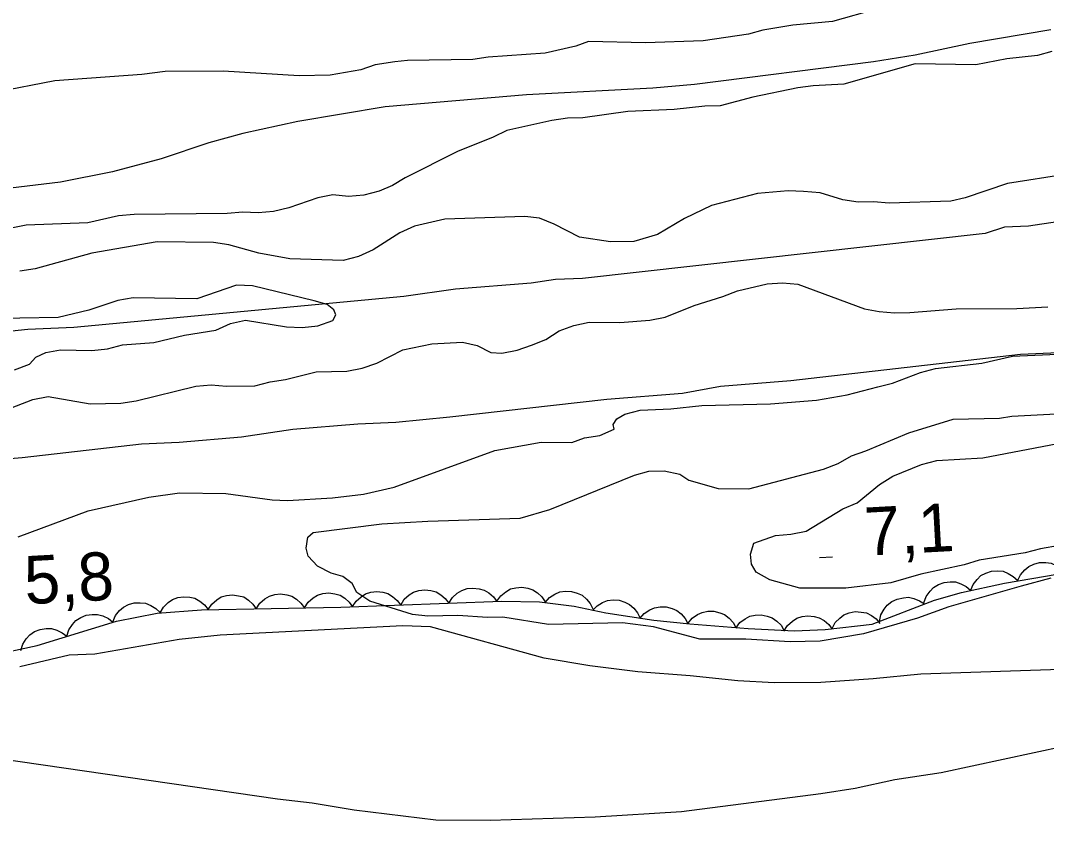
# Model space of a CAD drawing. Extents: x 336540 to 340074, y 5572036 to 5573747.
# Drawn here: x 338624.3 to 338688.2, y 5572935.9 to 5572985.8 of the extents above; entities that cross this region are included whole.
import ezdxf

# ---------------------------------------------------------------- set-up
doc = ezdxf.new("R2010")
doc.units = 0
for name, color, linetype in [('Niveau 1', 7, 'Continuous'), ('Niveau 2', 7, 'Continuous'), ('Niveau 22', 7, 'Continuous'), ('Niveau 3', 7, 'Continuous'), ('Niveau 4', 7, 'Continuous'), ('Niveau 44', 7, 'Continuous')]:
    doc.layers.add(name, color=color, linetype=linetype)

msp = doc.modelspace()

# ---------------------------------------------------------------- linework, layer by layer
at = {"layer": 'Niveau 1'}
for points in [[(338688.56, 5572983.81), (338687.66, 5572983.57), (338685.75, 5572983.36), (338683.83, 5572982.98), (338680.05, 5572983.06), (338675.61, 5572981.78), (338673.7, 5572981.68), (338672.74, 5572981.55), (338669.93, 5572980.98), (338667.9, 5572980.43), (338666.94, 5572980.41), (338665.03, 5572980.2), (338662.15, 5572980.08), (338659.34, 5572979.68), (338658.38, 5572979.66), (338657.42, 5572979.52), (338654.61, 5572978.9), (338653.77, 5572978.48), (338651.53, 5572977.59), (338648.28, 5572975.94), (338647.5, 5572975.47), (338646.66, 5572975.11), (338645.7, 5572974.86), (338644.75, 5572974.79), (338643.78, 5572974.88), (338642.83, 5572974.69), (338641.03, 5572974.08), (338640.08, 5572973.84), (338639.12, 5572973.76), (338638.16, 5572973.8), (338637.2, 5572973.72), (338631.39, 5572973.65), (338630.43, 5572973.57), (338628.52, 5572973.14), (338624.68, 5572973), (338623.73, 5572972.81)], [(338624.17, 5572953.56), (338628.54, 5572955.18), (338632.31, 5572956.05), (338634.22, 5572956.32), (338637.1, 5572956.27), (338639.99, 5572955.88), (338640.95, 5572955.84), (338643.76, 5572956.01), (338645.68, 5572956.23), (338647.59, 5572956.66), (338653.87, 5572958.94), (338656.74, 5572959.46), (338658.66, 5572959.44), (338659.44, 5572959.74), (338660.4, 5572959.88), (338661.3, 5572960.29), (338661.24, 5572960.57), (338661.46, 5572960.92), (338661.96, 5572961.21), (338662.91, 5572961.46), (338664.83, 5572961.55), (338666.75, 5572961.76), (338671.03, 5572961.86), (338673.91, 5572962.09), (338675.82, 5572962.41), (338677.73, 5572962.91), (338678.63, 5572963.15), (338680.37, 5572963.81), (338681.32, 5572964.06), (338684.2, 5572964.4), (338686.11, 5572964.84), (338691.24, 5572965.06)], [(338689.72, 5572945.33), (338680.4, 5572945.01), (338677.44, 5572944.71), (338674.18, 5572944.5), (338671.26, 5572944.46), (338669, 5572944.59), (338666.04, 5572944.91), (338662.78, 5572945.15), (338659.79, 5572945.53), (338656.93, 5572946), (338649.86, 5572947.97), (338648.14, 5572948.02), (338636.76, 5572947.44), (338634.21, 5572947.18), (338628.95, 5572946.26), (338627.35, 5572946.2), (338624.28, 5572945.46)]]:
    msp.add_lwpolyline(points, dxfattribs=at)
at = {"layer": 'Niveau 2'}
for points in [[(338677.7, 5572986.48), (338674.9, 5572985.68), (338672.42, 5572985.46), (338670.56, 5572985.14), (338669.67, 5572984.89), (338666.85, 5572984.49), (338663.25, 5572984.36), (338659.69, 5572984.45), (338658.91, 5572984.15), (338657, 5572983.71), (338653.45, 5572983.47), (338652.49, 5572983.33), (338648.43, 5572983.25), (338647.64, 5572983.17), (338646.41, 5572982.98), (338645.51, 5572982.67), (338643.6, 5572982.35), (338641.68, 5572982.31), (338636.94, 5572982.6), (338633.33, 5572982.58), (338631.87, 5572982.38), (338626.46, 5572981.98), (338622.8, 5572981.28)], [(338689.52, 5572976.18), (338685.8, 5572975.59), (338683.16, 5572974.69), (338682.26, 5572974.5), (338678.42, 5572974.36), (338677.46, 5572974.45), (338676.5, 5572974.43), (338675.54, 5572974.58), (338674.12, 5572975), (338673.1, 5572975.09), (338672.14, 5572975.13), (338670.22, 5572974.97), (338667.35, 5572974.23), (338665.67, 5572973.4), (338664, 5572972.41), (338662.53, 5572971.98), (338661.07, 5572971.95), (338659.14, 5572972.25), (338657.55, 5572973.06), (338656.64, 5572973.43), (338655.73, 5572973.53), (338650.76, 5572973.36), (338648.85, 5572972.93), (338647.95, 5572972.51), (338646.28, 5572971.46), (338645.38, 5572971.04), (338644.42, 5572970.8), (338641.09, 5572970.89), (338639.16, 5572971.25), (338637.29, 5572971.77), (338636.33, 5572971.92), (338632.83, 5572971.96), (338628.77, 5572971.25), (338625.23, 5572970.27), (338624.27, 5572970.13)], [(338623.95, 5572963.97), (338624.88, 5572964.33), (338625.27, 5572964.76), (338625.89, 5572965.06), (338626.82, 5572965.22), (338628.77, 5572965.18), (338629.73, 5572965.29), (338630.68, 5572965.53), (338632.63, 5572965.69), (338634.54, 5572966.13), (338636.49, 5572966.45), (338637.39, 5572966.87), (338638.34, 5572967.08), (338640.89, 5572966.66), (338641.86, 5572966.62), (338642.84, 5572966.73), (338643.77, 5572967.06), (338643.96, 5572967.4), (338643.84, 5572967.71), (338643.42, 5572968.04), (338642.62, 5572968.28), (338638.76, 5572969.22), (338637.77, 5572969.25), (338635.3, 5572968.4), (338631.34, 5572968.46), (338630.38, 5572968.3), (338628.58, 5572967.69), (338626.67, 5572967.23), (338621.87, 5572967.15)], [(338622.39, 5572961.1), (338625.08, 5572962.12), (338626.04, 5572962.31), (338628.65, 5572961.86), (338630.57, 5572961.9), (338631.52, 5572962.04), (338635.24, 5572962.97), (338636.2, 5572963.04), (338637.16, 5572962.95), (338638.91, 5572962.99), (338639.86, 5572963.24), (338640.82, 5572963.37), (338642.73, 5572963.86), (338644.65, 5572963.9), (338645.61, 5572964.09), (338646.51, 5572964.4), (338648.13, 5572965.22), (338649.93, 5572965.6), (338651.85, 5572965.7), (338652.76, 5572965.49), (338653.61, 5572965.06), (338654.29, 5572965.02), (338655.25, 5572965.21), (338656.15, 5572965.51), (338657.04, 5572965.87), (338657.88, 5572966.4), (338658.78, 5572966.75), (338659.74, 5572966.94), (338661.66, 5572966.93), (338663.52, 5572967.08), (338664.48, 5572967.27), (338666.27, 5572967.99), (338668.07, 5572968.54), (338668.97, 5572968.9), (338670.82, 5572969.33), (338671.78, 5572969.41), (338672.74, 5572969.32), (338676.89, 5572967.77), (338677.8, 5572967.62), (338678.76, 5572967.53), (338679.72, 5572967.55), (338682.6, 5572967.78), (338686.38, 5572967.8), (338688.3, 5572967.9)], [(338688.49, 5572950.99), (338686.64, 5572950.5), (338682.15, 5572949.21), (338680.19, 5572948.5), (338676.83, 5572947.52), (338674.13, 5572947.07), (338672.27, 5572947.03), (338669.5, 5572947.19), (338666.63, 5572947.19), (338663.74, 5572947.97), (338661.82, 5572948.21), (338657.2, 5572948.11), (338654.37, 5572948.56), (338653.41, 5572948.54), (338651.55, 5572948.66), (338649.69, 5572948.62), (338648.73, 5572948.72), (338646.07, 5572949.56), (338645.27, 5572950.11), (338644.98, 5572950.67), (338644.4, 5572951.1), (338643.67, 5572951.31), (338642.82, 5572951.75), (338642.24, 5572952.36), (338642.12, 5572952.86), (338642.22, 5572953.54), (338642.55, 5572953.83), (338646.83, 5572954.37), (338649.7, 5572954.55), (338655.45, 5572954.73), (338657.3, 5572955.28), (338662.57, 5572957.42), (338663.46, 5572957.67), (338664.42, 5572957.69), (338665.38, 5572957.48), (338665.95, 5572957.1), (338667.77, 5572956.58), (338669.68, 5572956.56), (338674.34, 5572957.79), (338675.24, 5572958.15), (338676.08, 5572958.62), (338676.97, 5572958.92), (338679.66, 5572960.05), (338682.41, 5572960.9), (338685.29, 5572960.96), (338686.07, 5572961.09), (338689.62, 5572961.28)], [(338692.58, 5572953.66), (338687.86, 5572952.82), (338686.9, 5572952.58), (338684.04, 5572952.12), (338683.09, 5572951.82), (338680.39, 5572951.25), (338678.54, 5572950.71), (338675.73, 5572950.36), (338672.86, 5572950.36), (338670.99, 5572950.88), (338670.14, 5572951.37), (338669.85, 5572951.87), (338669.78, 5572952.49), (338670, 5572953.17), (338671.34, 5572953.65), (338672.3, 5572953.73), (338673.25, 5572953.92), (338675.54, 5572955.32), (338676.43, 5572955.68), (338677.82, 5572956.83), (338678.66, 5572957.36), (338680.45, 5572958.08), (338681.4, 5572958.32), (338684.27, 5572958.5), (338688.93, 5572959.39)], [(338689.38, 5572940.53), (338681.66, 5572938.86), (338678.78, 5572938.42), (338676.3, 5572937.88), (338674.17, 5572937.55), (338665.5, 5572936.44), (338660.12, 5572936.1), (338653.57, 5572935.89), (338650.19, 5572935.91), (338645.1, 5572936.53), (338642.48, 5572936.98), (338640.32, 5572937.22), (338622.99, 5572939.73), (338612.96, 5572939.5), (338610.01, 5572939.34), (338605.42, 5572939.96), (338602.51, 5572940.12), (338599.52, 5572939.47), (338590.93, 5572938.73), (338584.97, 5572937.41), (338584.1, 5572937.92)]]:
    msp.add_lwpolyline(points, dxfattribs=at)
at = {"layer": 'Niveau 22'}
for points in [[(338688.5, 5572985.16), (338683.46, 5572984.31), (338680.04, 5572983.6), (338677.46, 5572983.18), (338666.31, 5572981.77), (338663.71, 5572981.53), (338655.84, 5572981.11), (338647.03, 5572980.37), (338641.59, 5572979.45), (338638.16, 5572978.71), (338636.04, 5572978.12), (338633.09, 5572977.13), (338630.04, 5572976.32), (338626.81, 5572975.68), (338607.39, 5572973.34)], [(338700.8, 5572965.56), (338686.6, 5572964.94), (338672.3, 5572963.29), (338667.92, 5572962.94), (338665.55, 5572962.5), (338660.83, 5572962.13), (338651.07, 5572961.02), (338647.7, 5572960.7), (338645.34, 5572960.59), (338641.28, 5572960.26), (338638.09, 5572959.78), (338634.21, 5572959.45), (338631.85, 5572959.34), (338624.43, 5572958.5), (338620.39, 5572958.16)]]:
    msp.add_lwpolyline(points, dxfattribs=at)
at = {"layer": 'Niveau 3'}
msp.add_line((338674.09, 5572952.28), (338674.9, 5572952.32), dxfattribs=at)
at = {"layer": 'Niveau 4'}
msp.add_lwpolyline([(338690.31, 5572973.42), (338687.1, 5572972.94), (338685.6, 5572972.87), (338684.41, 5572972.48), (338659.32, 5572969.68), (338657.64, 5572969.61), (338656.13, 5572969.38), (338651.41, 5572969), (338648.2, 5572968.54), (338627.65, 5572966.62), (338624.77, 5572966.49), (338619.21, 5572965.91)], dxfattribs=at)
at = {"layer": 'Niveau 44'}
for points in [[(338686.43, 5572950.82), (338686.61, 5572951.2), (338686.87, 5572951.51), (338687.12, 5572951.72), (338687.44, 5572951.87), (338687.8, 5572951.96), (338688.18, 5572951.96), (338688.51, 5572951.93), (338688.83, 5572951.79), (338689.14, 5572951.58), (338689.39, 5572951.32)], [(338622.44, 5572946.17), (338625.35, 5572946.8), (338630.3, 5572948.32), (338632.83, 5572948.82), (338635.6, 5572949.02), (338644.27, 5572949.19), (338654.3, 5572949.55), (338656.65, 5572949.52), (338658.8, 5572949.24), (338660.77, 5572948.84), (338663.77, 5572948.38), (338666.02, 5572948.15), (338669.64, 5572947.85), (338672.54, 5572947.72), (338674.45, 5572947.8), (338677.36, 5572948.12), (338681.24, 5572949.63), (338682.94, 5572950.09), (338685.62, 5572950.68), (338690.59, 5572951.53)], [(338683.5, 5572950.21), (338683.65, 5572950.6), (338683.9, 5572950.92), (338684.14, 5572951.15), (338684.45, 5572951.31), (338684.81, 5572951.42), (338685.19, 5572951.44), (338685.52, 5572951.42), (338685.84, 5572951.29), (338686.16, 5572951.1), (338686.43, 5572950.86)], [(338680.59, 5572949.46), (338680.73, 5572949.85), (338680.97, 5572950.18), (338681.19, 5572950.42), (338681.5, 5572950.6), (338681.85, 5572950.72), (338682.23, 5572950.76), (338682.55, 5572950.76), (338682.89, 5572950.65), (338683.22, 5572950.47), (338683.49, 5572950.24)], [(338636, 5572949.03), (338636.23, 5572949.38), (338636.54, 5572949.64), (338636.82, 5572949.82), (338637.16, 5572949.91), (338637.52, 5572949.95), (338637.9, 5572949.9), (338638.22, 5572949.82), (338638.52, 5572949.63), (338638.79, 5572949.38), (338639, 5572949.09)], [(338639, 5572949.09), (338639.23, 5572949.44), (338639.54, 5572949.7), (338639.82, 5572949.88), (338640.16, 5572949.97), (338640.52, 5572950.01), (338640.9, 5572949.96), (338641.22, 5572949.87), (338641.52, 5572949.69), (338641.79, 5572949.44), (338642, 5572949.15)], [(338642, 5572949.15), (338642.23, 5572949.5), (338642.54, 5572949.76), (338642.82, 5572949.94), (338643.16, 5572950.03), (338643.52, 5572950.07), (338643.9, 5572950.01), (338644.22, 5572949.93), (338644.52, 5572949.74), (338644.79, 5572949.5), (338645, 5572949.2)], [(338645, 5572949.22), (338645.22, 5572949.57), (338645.53, 5572949.84), (338645.8, 5572950.02), (338646.14, 5572950.12), (338646.51, 5572950.17), (338646.89, 5572950.12), (338647.2, 5572950.04), (338647.5, 5572949.86), (338647.79, 5572949.61), (338648, 5572949.32)], [(338648, 5572949.32), (338648.22, 5572949.68), (338648.53, 5572949.95), (338648.8, 5572950.13), (338649.14, 5572950.23), (338649.5, 5572950.27), (338649.88, 5572950.22), (338650.2, 5572950.15), (338650.5, 5572949.96), (338650.78, 5572949.72), (338651, 5572949.43)], [(338651, 5572949.43), (338651.22, 5572949.79), (338651.52, 5572950.05), (338651.8, 5572950.23), (338652.14, 5572950.34), (338652.5, 5572950.38), (338652.88, 5572950.33), (338653.2, 5572950.25), (338653.5, 5572950.07), (338653.78, 5572949.83), (338653.99, 5572949.54)], [(338653.99, 5572949.55), (338654.23, 5572949.9), (338654.55, 5572950.15), (338654.84, 5572950.32), (338655.18, 5572950.4), (338655.55, 5572950.43), (338655.92, 5572950.36), (338656.24, 5572950.27), (338656.53, 5572950.07), (338656.8, 5572949.82), (338656.99, 5572949.52)], [(338656.99, 5572949.48), (338657.27, 5572949.79), (338657.61, 5572950), (338657.92, 5572950.14), (338658.26, 5572950.18), (338658.63, 5572950.17), (338659, 5572950.05), (338659.3, 5572949.93), (338659.57, 5572949.69), (338659.8, 5572949.41), (338659.97, 5572949.09)], [(338630.06, 5572948.27), (338630.23, 5572948.66), (338630.49, 5572948.97), (338630.73, 5572949.19), (338631.04, 5572949.35), (338631.4, 5572949.45), (338631.78, 5572949.46), (338632.11, 5572949.44), (338632.43, 5572949.3), (338632.75, 5572949.11), (338633.01, 5572948.85)], [(338633.01, 5572948.83), (338633.22, 5572949.19), (338633.51, 5572949.47), (338633.78, 5572949.66), (338634.12, 5572949.78), (338634.48, 5572949.84), (338634.86, 5572949.8), (338635.18, 5572949.74), (338635.49, 5572949.56), (338635.78, 5572949.33), (338636, 5572949.05)], [(338659.94, 5572948.97), (338660.23, 5572949.27), (338660.58, 5572949.48), (338660.88, 5572949.61), (338661.23, 5572949.64), (338661.6, 5572949.62), (338661.97, 5572949.5), (338662.26, 5572949.36), (338662.53, 5572949.13), (338662.76, 5572948.84), (338662.91, 5572948.51)], [(338677.82, 5572948.3), (338677.91, 5572948.71), (338678.11, 5572949.06), (338678.31, 5572949.32), (338678.6, 5572949.53), (338678.93, 5572949.69), (338679.31, 5572949.77), (338679.63, 5572949.8), (338679.97, 5572949.73), (338680.32, 5572949.59), (338680.62, 5572949.39)], [(338627.2, 5572947.37), (338627.32, 5572947.77), (338627.55, 5572948.11), (338627.77, 5572948.35), (338628.07, 5572948.54), (338628.41, 5572948.68), (338628.79, 5572948.73), (338629.12, 5572948.73), (338629.45, 5572948.64), (338629.79, 5572948.47), (338630.07, 5572948.25)], [(338662.9, 5572948.47), (338663.17, 5572948.79), (338663.51, 5572949.01), (338663.81, 5572949.15), (338664.16, 5572949.21), (338664.53, 5572949.2), (338664.9, 5572949.1), (338665.2, 5572948.98), (338665.47, 5572948.76), (338665.72, 5572948.48), (338665.89, 5572948.16)], [(338665.89, 5572948.16), (338666.15, 5572948.49), (338666.49, 5572948.72), (338666.78, 5572948.86), (338667.13, 5572948.93), (338667.5, 5572948.93), (338667.87, 5572948.83), (338668.17, 5572948.72), (338668.45, 5572948.5), (338668.7, 5572948.23), (338668.88, 5572947.91)], [(338668.88, 5572947.88), (338669.13, 5572948.22), (338669.45, 5572948.46), (338669.74, 5572948.62), (338670.09, 5572948.69), (338670.46, 5572948.71), (338670.83, 5572948.63), (338671.14, 5572948.53), (338671.42, 5572948.32), (338671.69, 5572948.06), (338671.87, 5572947.75)], [(338671.87, 5572947.69), (338672.09, 5572948.05), (338672.4, 5572948.32), (338672.67, 5572948.5), (338673.01, 5572948.6), (338673.37, 5572948.65), (338673.76, 5572948.6), (338674.07, 5572948.53), (338674.37, 5572948.35), (338674.66, 5572948.11), (338674.87, 5572947.82)], [(338674.87, 5572947.85), (338675.06, 5572948.22), (338675.35, 5572948.5), (338675.61, 5572948.71), (338675.94, 5572948.83), (338676.3, 5572948.91), (338676.68, 5572948.88), (338677.01, 5572948.83), (338677.32, 5572948.67), (338677.62, 5572948.45), (338677.85, 5572948.17)], [(338624.33, 5572946.49), (338624.46, 5572946.89), (338624.68, 5572947.22), (338624.9, 5572947.47), (338625.2, 5572947.66), (338625.54, 5572947.8), (338625.92, 5572947.85), (338626.25, 5572947.85), (338626.59, 5572947.75), (338626.92, 5572947.59), (338627.2, 5572947.37)]]:
    msp.add_lwpolyline(points, dxfattribs=at)

# ---------------------------------------------------------------- texts
at = {"layer": 'Niveau 3'}
for s, p in [('7,1    ', (338676.97, 5572952.39)), ('5,8    ', (338624.63, 5572949.36))]:
    msp.add_text(s, height=3, rotation=3.11821, dxfattribs=at).set_placement(p)

doc.saveas('drawing.dxf')
